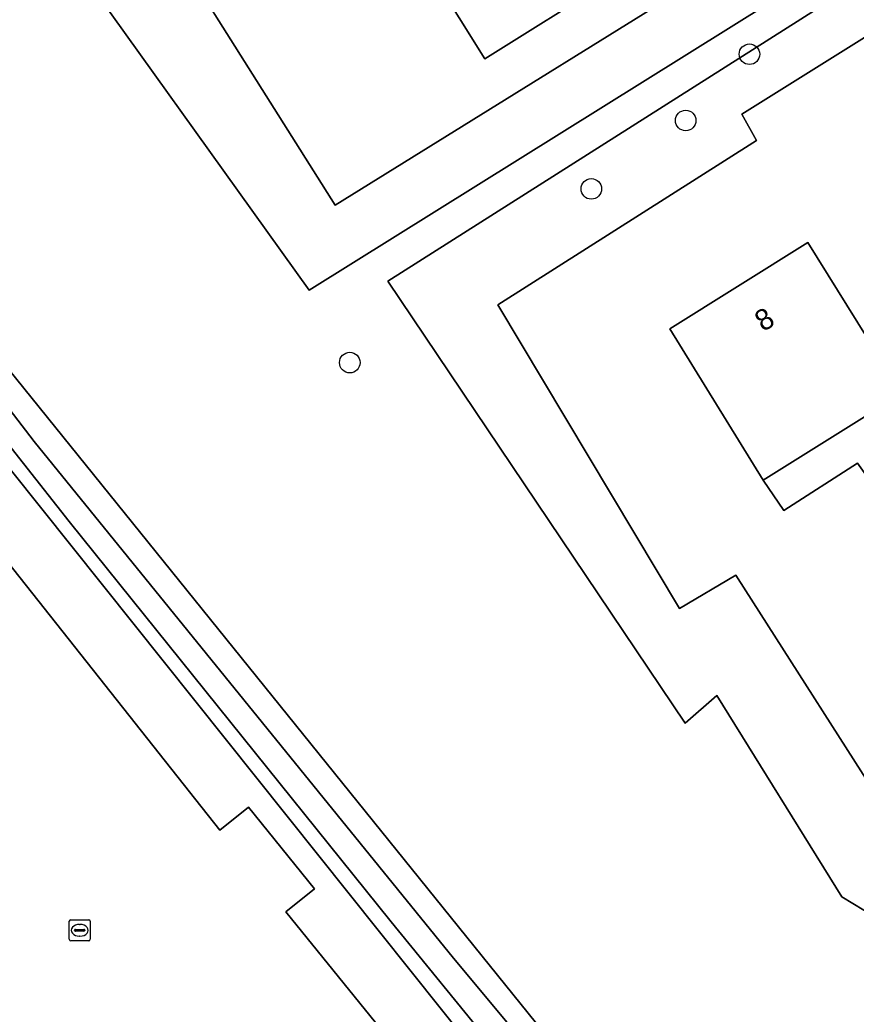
# Model space of a CAD drawing. Extents: x 159279 to 160377, y 384531 to 385888.
# Drawn here: x 159488.06 to 159527.83, y 385525.25 to 385572.51 of the extents above; entities that cross this region are included whole.
import ezdxf

# ---------------------------------------------------------------- set-up
doc = ezdxf.new("R2010")
doc.units = 0
for name, color, linetype in [('IMGEO_Boom', 7, 'Continuous'), ('IMGEO_Erf', 7, 'Continuous'), ('IMGEO_Groenvoorziening', 7, 'Continuous'), ('IMGEO_Kolk', 7, 'Continuous'), ('IMGEO_Oever', 7, 'Continuous'), ('IMGEO_Pand', 7, 'Continuous'), ('IMGEO_Pand_nummerreeks', 7, 'Continuous'), ('IMGEO_Rijbaan_lokaal_open', 7, 'Continuous'), ('IMGEO_Waterloop', 7, 'Continuous')]:
    doc.layers.add(name, color=color, linetype=linetype)

msp = doc.modelspace()

# ---------------------------------------------------------------- linework, layer by layer
at = {"layer": 'IMGEO_Boom'}
for centre in [(159522.751, 385570.88), (159519.719, 385567.729), (159515.232, 385564.479), (159503.744, 385556.222)]:
    msp.add_circle(centre, 0.489, dxfattribs=at)
at = {"layer": 'IMGEO_Erf'}
for points in [[(159543.27, 385595.332), (159536.124, 385590.845), (159531.706, 385597.958), (159538.822, 385602.422), (159538.348, 385603.178), (159508.561, 385584.574), (159506.808, 385587.349), (159506.511, 385587.164), (159507.124, 385586.183), (159501.043, 385582.422), (159494.806, 385592.404), (159500.869, 385596.193), (159494.597, 385605.89), (159486.016, 385591.246), (159491.528, 385581.98), (159503.045, 385563.708), (159546.206, 385590.464)], [(159573.18, 385560.794), (159565.344, 385573.373), (159534.741, 385554.214), (159541.078, 385544.091), (159534.899, 385540.391), (159528.638, 385550.394), (159527.888, 385551.445), (159524.383, 385549.191), (159523.405, 385550.633), (159518.96, 385557.833), (159525.524, 385561.932), (159529.768, 385555.138), (159563.586, 385576.195), (159555.698, 385588.858), (159522.383, 385568.038), (159523.091, 385566.784), (159510.791, 385558.968), (159519.427, 385544.53), (159522.099, 385546.125), (159529.985, 385533.784)], [(159516.212, 385574.446), (159510.165, 385570.667), (159503.91, 385580.668), (159509.964, 385584.444)], [(159503.715, 385520.291), (159504.798, 385518.557), (159507.347, 385520.09), (159512.685, 385511.544), (159514.715, 385512.825), (159500.712, 385530.116), (159502.075, 385531.211), (159498.924, 385535.09), (159497.559, 385533.996), (159483.731, 385551.458), (159480.306, 385549.336), (159453.332, 385532.501), (159479.333, 385490.751), (159482.084, 385492.433), (159479.951, 385495.916), (159480.894, 385496.429), (159479.501, 385498.664), (159476.564, 385503.36), (159481.979, 385506.74), (159487.319, 385510.073), (159492.945, 385513.585), (159498.171, 385516.847), (159498.298, 385516.926)]]:
    msp.add_lwpolyline(points, close=True, dxfattribs=at)
at = {"layer": 'IMGEO_Groenvoorziening'}
for points in [[(159500, 385622.704), (159492.474, 385610.037), (159482.762, 385593.566), (159472.543, 385576.306), (159482.676, 385570.247), (159487.035, 385567.641), (159485.463, 385565.117), (159481.208, 385567.655), (159471.02, 385573.733), (159457.739, 385551.302), (159449.871, 385537.994), (159452.699, 385533.443), (159479.764, 385550.226), (159480.306, 385549.336), (159483.731, 385551.458), (159497.559, 385533.996), (159498.924, 385535.09), (159502.075, 385531.211), (159500.712, 385530.116), (159514.715, 385512.825)], [(159553.71, 385592.05), (159501.82, 385559.661), (159489.029, 385577.525), (159491.528, 385581.98), (159486.016, 385591.246), (159484.83, 385591.793), (159493.969, 385606.846), (159494.597, 385605.89), (159500.869, 385596.193), (159506.511, 385587.164), (159506.808, 385587.349), (159527.383, 385600.208), (159519.324, 385613.267)], [(159529.24, 385529.557), (159527.144, 385530.83), (159521.196, 385540.391), (159519.696, 385539.084), (159505.558, 385560.097), (159554.339, 385591.04)]]:
    msp.add_lwpolyline(points, dxfattribs=at)
for points in [[(159491.528, 385581.98), (159489.029, 385577.525), (159501.82, 385559.661), (159553.71, 385592.05), (159544.417, 385606.969), (159538.348, 385603.178), (159538.822, 385602.422), (159543.27, 385595.332), (159546.206, 385590.464), (159503.045, 385563.708)], [(159555.698, 385588.858), (159554.339, 385591.04), (159505.558, 385560.097), (159519.696, 385539.084), (159521.196, 385540.391), (159527.144, 385530.83), (159529.24, 385529.557), (159532.19, 385530.906), (159550.593, 385543.119), (159574.849, 385558.115), (159573.18, 385560.794), (159529.985, 385533.784), (159522.099, 385546.125), (159519.427, 385544.53), (159510.791, 385558.968), (159523.091, 385566.784), (159522.383, 385568.038)], [(159515.945, 385520.699), (159520.304, 385522.266), (159523.2, 385518.248), (159522.484, 385516.548), (159522.432, 385516.535), (159520.915, 385516.17), (159519.643, 385517.527), (159515.389, 385516.354), (159477.36, 385563.956), (159479.23, 385567.316), (159480.577, 385566.541), (159481.493, 385566.013), (159480.755, 385564.427), (159483.058, 385561.414)]]:
    msp.add_lwpolyline(points, close=True, dxfattribs=at)
at = {"layer": 'IMGEO_Kolk'}
for p, q in [((159490.403, 385528.811), (159490.403, 385529.663)), ((159490.478, 385529.737), (159491.33, 385529.737)), ((159491.404, 385529.663), (159491.404, 385528.811)), ((159490.662, 385529.231), (159490.662, 385529.243)), ((159491.1, 385529.194), (159490.702, 385529.194)), ((159490.705, 385529.28), (159491.103, 385529.28)), ((159490.891, 385529.517), (159490.916, 385529.517)), ((159491.146, 385529.243), (159491.146, 385529.231)), ((159491.33, 385528.737), (159490.478, 385528.737)), ((159490.914, 385528.957), (159490.889, 385528.957))]:
    msp.add_line(p, q, dxfattribs=at)
for points in [[(159490.403, 385528.811), (159490.403, 385529.663)], [(159490.478, 385529.737), (159491.33, 385529.737)], [(159491.404, 385529.663), (159491.404, 385528.811)], [(159491.33, 385528.737), (159490.478, 385528.737)]]:
    msp.add_lwpolyline(points, dxfattribs=at)
for centre, radius, start, end in [((159490.48, 385529.661), 0.0765, 91.552, 178.448), ((159490.48, 385529.661), 0.0765, 91.552, 178.448), ((159491.328, 385529.661), 0.0765, 1.552, 88.448), ((159491.328, 385529.661), 0.0765, 1.552, 88.448), ((159490.702, 385529.24), 0.0403, 85.8775, 175.7526), ((159490.699, 385529.23), 0.0366, 178.938, 274.7102), ((159491.103, 385529.237), 0.043, 264.8664, 352.4533), ((159491.107, 385529.242), 0.0386, 1.7309, 96.639), ((159490.48, 385528.813), 0.0765, 181.552, 268.448), ((159490.48, 385528.813), 0.0765, 181.552, 268.448), ((159491.328, 385528.813), 0.0765, 271.552, 358.448), ((159491.328, 385528.813), 0.0765, 271.552, 358.448)]:
    msp.add_arc(centre, radius, start, end, dxfattribs=at)
for centre, major_axis, ratio, start_param, end_param in [((159490.89, 385529.237), (-0.387, 0.002), 0.722429, 4.712389, 7.853982), ((159490.915, 385529.237), (-0.39, 0.002), 0.717154, 1.570796, 4.712389)]:
    msp.add_ellipse(centre, major_axis=major_axis, ratio=ratio, start_param=start_param, end_param=end_param, dxfattribs=at)
at = {"layer": 'IMGEO_Oever'}
msp.add_lwpolyline([(159483.058, 385561.414), (159480.755, 385564.427), (159481.493, 385566.013), (159480.577, 385566.541), (159479.23, 385567.316), (159477.36, 385563.956), (159515.389, 385516.354), (159519.643, 385517.527), (159520.915, 385516.17), (159522.432, 385516.535), (159522.484, 385516.548), (159523.2, 385518.248), (159520.304, 385522.266), (159515.945, 385520.699)], close=True, dxfattribs=at)
msp.add_lwpolyline([(159515.385, 385517.781), (159505.71, 385529.632), (159490.393, 385548.665), (159481.692, 385559.7), (159479.562, 385562.351), (159478.927, 385563.257), (159478.882, 385563.846), (159478.882, 385564.118), (159479.109, 385564.82), (159479.856, 385566.225), (159480.273, 385566.005), (159480.627, 385565.817), (159480.423, 385565.092), (159480.287, 385564.73), (159480.242, 385564.209), (159480.242, 385563.778), (159480.491, 385563.212), (159488.739, 385552.471), (159508.678, 385527.91), (159514.343, 385521.135)], dxfattribs=at)
at = {"layer": 'IMGEO_Pand'}
for points in [[(159509.964, 385584.444), (159503.91, 385580.668), (159510.165, 385570.667), (159516.212, 385574.446)], [(159525.524, 385561.932), (159518.96, 385557.833), (159523.405, 385550.633), (159530.006, 385554.756), (159529.768, 385555.138)]]:
    msp.add_lwpolyline(points, close=True, dxfattribs=at)
at = {"layer": 'IMGEO_Rijbaan_lokaal_open'}
msp.add_lwpolyline([(159534.741, 385554.214), (159565.344, 385573.373), (159563.586, 385576.195), (159529.768, 385555.138), (159530.006, 385554.756), (159523.405, 385550.633), (159524.383, 385549.191), (159527.888, 385551.445), (159528.638, 385550.394)], close=True, dxfattribs=at)
at = {"layer": 'IMGEO_Waterloop'}
msp.add_lwpolyline([(159514.343, 385521.135), (159508.678, 385527.91), (159488.739, 385552.471), (159480.491, 385563.212), (159480.242, 385563.778), (159480.242, 385564.209), (159480.287, 385564.73), (159480.423, 385565.092), (159480.627, 385565.817), (159480.273, 385566.005), (159479.856, 385566.225), (159479.109, 385564.82), (159478.882, 385564.118), (159478.882, 385563.846), (159478.927, 385563.257), (159479.562, 385562.351), (159481.692, 385559.7), (159490.393, 385548.665), (159505.71, 385529.632), (159515.385, 385517.781)], dxfattribs=at)

# ---------------------------------------------------------------- texts
at = {"layer": 'IMGEO_Pand_nummerreeks'}
msp.add_text('8', height=1, rotation=31.9825, dxfattribs=at).set_placement((159523.409, 385557.664))

doc.saveas('drawing.dxf')
